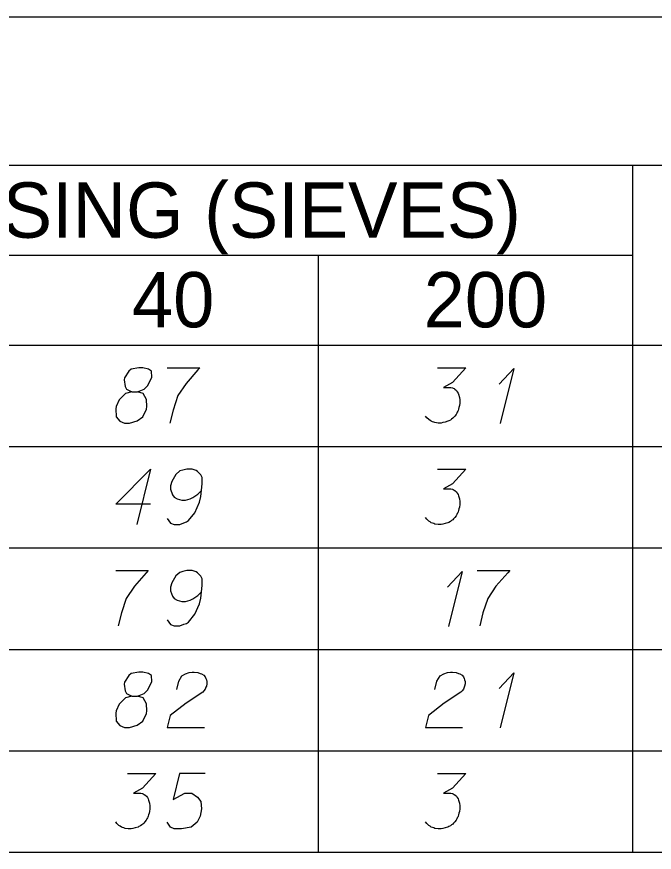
# Model space of a CAD drawing. Extents: x 2074207 to 2076812, y 516372 to 523312.
# Drawn here: x 2076678.5 to 2076733.8, y 518622.6 to 518695.1 of the extents above; entities that cross this region are included whole.
import ezdxf

# ---------------------------------------------------------------- set-up
doc = ezdxf.new("R2010")
doc.units = 0
for name, color, linetype in [('Prop DirtTable_ Soil Test Results - Outline (Major)', 7, 'Continuous'), ('Prop DirtTable_ Soil Test Results - Outline (Minor)', 7, 'Continuous'), ('Prop DirtTable_ Soil Test Results - Tx (Header - Small)', 7, 'Continuous'), ('Prop DirtTable_ Soil Test Results - Tx (Sample Data)', 7, 'Continuous')]:
    doc.layers.add(name, color=color, linetype=linetype)

msp = doc.modelspace()

# ---------------------------------------------------------------- linework, layer by layer
at = {"layer": 'Prop DirtTable_ Soil Test Results - Outline (Major)'}
for p, q in [((2076260.609, 518695.101), (2076811.903, 518695.101)), ((2076260.609, 518666.616), (2076811.903, 518666.616)), ((2076260.609, 518666.616), (2076811.903, 518666.616)), ((2076260.609, 518622.616), (2076811.903, 518622.616))]:
    msp.add_line(p, q, dxfattribs=at)
at = {"layer": 'Prop DirtTable_ Soil Test Results - Outline (Minor)'}
for p, q in [((2076260.609, 518682.216), (2076811.903, 518682.216)), ((2076731.93, 518682.216), (2076731.93, 518657.816)), ((2076526.074, 518674.416), (2076731.93, 518674.416)), ((2076704.671, 518674.416), (2076704.671, 518657.816)), ((2076260.609, 518657.816), (2076811.903, 518657.816)), ((2076260.609, 518657.816), (2076811.903, 518657.816)), ((2076704.671, 518657.816), (2076704.671, 518649.016)), ((2076731.93, 518657.816), (2076731.93, 518649.016)), ((2076260.609, 518649.016), (2076811.903, 518649.016)), ((2076260.609, 518649.016), (2076811.903, 518649.016)), ((2076704.671, 518649.016), (2076704.671, 518640.216)), ((2076731.93, 518649.016), (2076731.93, 518640.216)), ((2076260.609, 518640.216), (2076811.903, 518640.216)), ((2076260.609, 518640.216), (2076811.903, 518640.216)), ((2076704.671, 518640.216), (2076704.671, 518631.416)), ((2076731.93, 518640.216), (2076731.93, 518631.416)), ((2076260.609, 518631.416), (2076811.903, 518631.416)), ((2076260.609, 518631.416), (2076811.903, 518631.416)), ((2076704.671, 518631.416), (2076704.671, 518622.616)), ((2076731.93, 518631.416), (2076731.93, 518622.616)), ((2076260.609, 518622.616), (2076811.903, 518622.616))]:
    msp.add_line(p, q, dxfattribs=at)
at = {"layer": 'Prop DirtTable_ Soil Test Results - Tx (Sample Data)'}
for points in [[(2076688.527, 518662.571), (2076689.02, 518662.571), (2076689.162, 518662.609), (2076689.585, 518662.798), (2076689.902, 518663.1), (2076690.255, 518663.818), (2076690.22, 518664.347), (2076689.973, 518664.536), (2076689.479, 518664.65), (2076689.126, 518664.65), (2076688.456, 518664.536), (2076688.244, 518664.347), (2076687.892, 518663.78), (2076687.856, 518663.591), (2076687.927, 518663.024), (2076688.068, 518662.798), (2076688.527, 518662.571), (2076687.962, 518662.42), (2076687.433, 518661.853), (2076687.151, 518661.286), (2076687.116, 518661.097), (2076687.151, 518660.379), (2076687.468, 518660.001), (2076687.892, 518659.85), (2076688.315, 518659.85), (2076688.985, 518660.039), (2076689.479, 518660.379), (2076689.797, 518661.059), (2076689.832, 518661.286), (2076689.797, 518661.891), (2076689.514, 518662.42), (2076689.02, 518662.571)], [(2076691.596, 518664.65), (2076694.418, 518664.65), (2076694.241, 518664.461), (2076693.218, 518663.289), (2076692.513, 518662.231), (2076692.089, 518660.983), (2076691.807, 518659.85)], [(2076715.019, 518664.65), (2076717.488, 518664.65), (2076716.324, 518663.365), (2076715.548, 518662.949), (2076716.183, 518662.949), (2076716.324, 518662.911), (2076716.394, 518662.873), (2076716.465, 518662.835), (2076716.535, 518662.798), (2076716.677, 518662.684), (2076716.747, 518662.571), (2076716.818, 518662.458), (2076716.853, 518662.344), (2076716.923, 518662.08), (2076716.959, 518661.853), (2076716.959, 518661.739), (2076716.959, 518661.588), (2076716.923, 518661.361), (2076716.888, 518661.21), (2076716.853, 518661.059), (2076716.818, 518660.946), (2076716.782, 518660.87), (2076716.747, 518660.795), (2076716.712, 518660.719), (2076716.641, 518660.606), (2076716.535, 518660.454), (2076716.43, 518660.341), (2076716.359, 518660.265), (2076716.253, 518660.19), (2076716.147, 518660.114), (2076716.006, 518660.039), (2076715.936, 518660.001), (2076715.689, 518659.925), (2076715.477, 518659.887), (2076715.336, 518659.85), (2076715.089, 518659.85), (2076714.807, 518659.887), (2076714.701, 518659.925), (2076714.595, 518659.963), (2076714.489, 518660.001), (2076714.384, 518660.076), (2076714.278, 518660.152), (2076714.101, 518660.303), (2076713.996, 518660.454)], [(2076720.38, 518663.213), (2076721.65, 518664.574), (2076720.451, 518659.812)], [(2076690.149, 518652.826), (2076687.116, 518652.826), (2076690.149, 518655.85), (2076688.95, 518651.05)], [(2076691.596, 518651.579), (2076691.878, 518651.163), (2076692.195, 518651.05), (2076692.689, 518651.05), (2076693.042, 518651.201), (2076693.254, 518651.276), (2076693.43, 518651.39), (2076693.994, 518652.07), (2076694.382, 518652.977), (2076694.488, 518653.469), (2076694.629, 518654.565), (2076694.629, 518655.132), (2076694.488, 518655.358), (2076694.206, 518655.661), (2076694.1, 518655.736), (2076693.747, 518655.85), (2076693.289, 518655.85), (2076692.936, 518655.774), (2076692.689, 518655.698), (2076692.336, 518655.396), (2076691.984, 518654.791), (2076691.878, 518654.413), (2076691.878, 518654.111), (2076692.054, 518653.62), (2076692.195, 518653.431), (2076692.442, 518653.28), (2076692.866, 518653.166), (2076693.183, 518653.166), (2076693.571, 518653.28), (2076693.818, 518653.393), (2076694.241, 518653.695), (2076694.453, 518653.884), (2076694.559, 518653.998)], [(2076715.019, 518655.85), (2076717.488, 518655.85), (2076716.324, 518654.565), (2076715.548, 518654.149), (2076716.183, 518654.149), (2076716.324, 518654.111), (2076716.394, 518654.073), (2076716.465, 518654.035), (2076716.535, 518653.998), (2076716.677, 518653.884), (2076716.747, 518653.771), (2076716.818, 518653.658), (2076716.853, 518653.544), (2076716.923, 518653.28), (2076716.959, 518653.053), (2076716.959, 518652.939), (2076716.959, 518652.788), (2076716.923, 518652.561), (2076716.888, 518652.41), (2076716.853, 518652.259), (2076716.818, 518652.146), (2076716.782, 518652.07), (2076716.747, 518651.995), (2076716.712, 518651.919), (2076716.641, 518651.806), (2076716.535, 518651.654), (2076716.43, 518651.541), (2076716.359, 518651.465), (2076716.253, 518651.39), (2076716.147, 518651.314), (2076716.006, 518651.239), (2076715.936, 518651.201), (2076715.689, 518651.125), (2076715.477, 518651.087), (2076715.336, 518651.05), (2076715.089, 518651.05), (2076714.807, 518651.087), (2076714.701, 518651.125), (2076714.595, 518651.163), (2076714.489, 518651.201), (2076714.384, 518651.276), (2076714.278, 518651.352), (2076714.101, 518651.503), (2076713.996, 518651.654)], [(2076687.116, 518647.05), (2076689.938, 518647.05), (2076689.761, 518646.861), (2076688.738, 518645.689), (2076688.033, 518644.631), (2076687.609, 518643.383), (2076687.327, 518642.25)], [(2076691.596, 518642.779), (2076691.878, 518642.363), (2076692.195, 518642.25), (2076692.689, 518642.25), (2076693.042, 518642.401), (2076693.254, 518642.476), (2076693.43, 518642.59), (2076693.994, 518643.27), (2076694.382, 518644.177), (2076694.488, 518644.669), (2076694.629, 518645.765), (2076694.629, 518646.332), (2076694.488, 518646.558), (2076694.206, 518646.861), (2076694.1, 518646.936), (2076693.747, 518647.05), (2076693.289, 518647.05), (2076692.936, 518646.974), (2076692.689, 518646.898), (2076692.336, 518646.596), (2076691.984, 518645.991), (2076691.878, 518645.613), (2076691.878, 518645.311), (2076692.054, 518644.82), (2076692.195, 518644.631), (2076692.442, 518644.48), (2076692.866, 518644.366), (2076693.183, 518644.366), (2076693.571, 518644.48), (2076693.818, 518644.593), (2076694.241, 518644.895), (2076694.453, 518645.084), (2076694.559, 518645.198)], [(2076715.9, 518645.613), (2076717.17, 518646.974), (2076715.971, 518642.212)], [(2076718.476, 518647.05), (2076721.298, 518647.05), (2076721.121, 518646.861), (2076720.098, 518645.689), (2076719.393, 518644.631), (2076718.969, 518643.383), (2076718.687, 518642.25)], [(2076688.527, 518636.171), (2076689.02, 518636.171), (2076689.162, 518636.209), (2076689.585, 518636.398), (2076689.902, 518636.7), (2076690.255, 518637.418), (2076690.22, 518637.947), (2076689.973, 518638.136), (2076689.479, 518638.25), (2076689.126, 518638.25), (2076688.456, 518638.136), (2076688.244, 518637.947), (2076687.892, 518637.38), (2076687.856, 518637.191), (2076687.927, 518636.624), (2076688.068, 518636.398), (2076688.527, 518636.171), (2076687.962, 518636.02), (2076687.433, 518635.453), (2076687.151, 518634.886), (2076687.116, 518634.697), (2076687.151, 518633.979), (2076687.468, 518633.601), (2076687.892, 518633.45), (2076688.315, 518633.45), (2076688.985, 518633.639), (2076689.479, 518633.979), (2076689.797, 518634.659), (2076689.832, 518634.886), (2076689.797, 518635.491), (2076689.514, 518636.02), (2076689.02, 518636.171)], [(2076692.407, 518636.738), (2076692.583, 518637.456), (2076692.866, 518637.909), (2076693.183, 518638.098), (2076693.5, 518638.212), (2076693.747, 518638.25), (2076693.924, 518638.25), (2076694.241, 518638.212), (2076694.453, 518638.136), (2076694.559, 518638.098), (2076694.77, 518637.985), (2076694.876, 518637.834), (2076694.947, 518637.683), (2076694.982, 518637.569), (2076695.017, 518637.418), (2076695.017, 518637.229), (2076694.982, 518637.04), (2076694.947, 518636.927), (2076694.876, 518636.776), (2076694.77, 518636.624), (2076694.665, 518636.511), (2076693.218, 518635.566), (2076691.843, 518634.47), (2076691.596, 518633.45), (2076694.806, 518633.45)], [(2076714.807, 518636.738), (2076714.983, 518637.456), (2076715.266, 518637.909), (2076715.583, 518638.098), (2076715.9, 518638.212), (2076716.147, 518638.25), (2076716.324, 518638.25), (2076716.641, 518638.212), (2076716.853, 518638.136), (2076716.959, 518638.098), (2076717.17, 518637.985), (2076717.276, 518637.834), (2076717.347, 518637.683), (2076717.382, 518637.569), (2076717.417, 518637.418), (2076717.417, 518637.229), (2076717.382, 518637.04), (2076717.347, 518636.927), (2076717.276, 518636.776), (2076717.17, 518636.624), (2076717.065, 518636.511), (2076715.618, 518635.566), (2076714.243, 518634.47), (2076713.996, 518633.45), (2076717.206, 518633.45)], [(2076720.38, 518636.813), (2076721.65, 518638.174), (2076720.451, 518633.412)], [(2076688.139, 518629.45), (2076690.608, 518629.45), (2076689.444, 518628.165), (2076688.668, 518627.749), (2076689.303, 518627.749), (2076689.444, 518627.711), (2076689.514, 518627.673), (2076689.585, 518627.635), (2076689.655, 518627.598), (2076689.797, 518627.484), (2076689.867, 518627.371), (2076689.938, 518627.258), (2076689.973, 518627.144), (2076690.043, 518626.88), (2076690.079, 518626.653), (2076690.079, 518626.539), (2076690.079, 518626.388), (2076690.043, 518626.161), (2076690.008, 518626.01), (2076689.973, 518625.859), (2076689.938, 518625.746), (2076689.902, 518625.67), (2076689.867, 518625.595), (2076689.832, 518625.519), (2076689.761, 518625.406), (2076689.655, 518625.254), (2076689.55, 518625.141), (2076689.479, 518625.065), (2076689.373, 518624.99), (2076689.267, 518624.914), (2076689.126, 518624.839), (2076689.056, 518624.801), (2076688.809, 518624.725), (2076688.597, 518624.687), (2076688.456, 518624.65), (2076688.209, 518624.65), (2076687.927, 518624.687), (2076687.821, 518624.725), (2076687.715, 518624.763), (2076687.609, 518624.801), (2076687.504, 518624.876), (2076687.398, 518624.952), (2076687.221, 518625.103), (2076687.116, 518625.254)], [(2076694.876, 518629.45), (2076692.654, 518629.45), (2076692.089, 518627.182), (2076693.112, 518627.749), (2076693.712, 518627.749), (2076694.206, 518627.409), (2076694.488, 518627.031), (2076694.559, 518626.388), (2076694.453, 518625.746), (2076694.171, 518625.217), (2076693.677, 518624.801), (2076692.83, 518624.65), (2076692.195, 518624.65), (2076691.878, 518624.801), (2076691.596, 518625.217)], [(2076715.019, 518629.45), (2076717.488, 518629.45), (2076716.324, 518628.165), (2076715.548, 518627.749), (2076716.183, 518627.749), (2076716.324, 518627.711), (2076716.394, 518627.673), (2076716.465, 518627.635), (2076716.535, 518627.598), (2076716.677, 518627.484), (2076716.747, 518627.371), (2076716.818, 518627.258), (2076716.853, 518627.144), (2076716.923, 518626.88), (2076716.959, 518626.653), (2076716.959, 518626.539), (2076716.959, 518626.388), (2076716.923, 518626.161), (2076716.888, 518626.01), (2076716.853, 518625.859), (2076716.818, 518625.746), (2076716.782, 518625.67), (2076716.747, 518625.595), (2076716.712, 518625.519), (2076716.641, 518625.406), (2076716.535, 518625.254), (2076716.43, 518625.141), (2076716.359, 518625.065), (2076716.253, 518624.99), (2076716.147, 518624.914), (2076716.006, 518624.839), (2076715.936, 518624.801), (2076715.689, 518624.725), (2076715.477, 518624.687), (2076715.336, 518624.65), (2076715.089, 518624.65), (2076714.807, 518624.687), (2076714.701, 518624.725), (2076714.595, 518624.763), (2076714.489, 518624.801), (2076714.384, 518624.876), (2076714.278, 518624.952), (2076714.101, 518625.103), (2076713.996, 518625.254)]]:
    msp.add_lwpolyline(points, dxfattribs=at)

# ---------------------------------------------------------------- texts
at = {"layer": 'Prop DirtTable_ Soil Test Results - Tx (Header - Small)'}
for s, height, p in [('% PASSING (SIEVES)', 4.79998, (2076656.984, 518675.926)), ('40', 4.8, (2076688.534, 518668.151)), ('200', 4.8, (2076713.832, 518668.151))]:
    msp.add_text(s, height=height, dxfattribs=at).set_placement(p)

doc.saveas('drawing.dxf')
